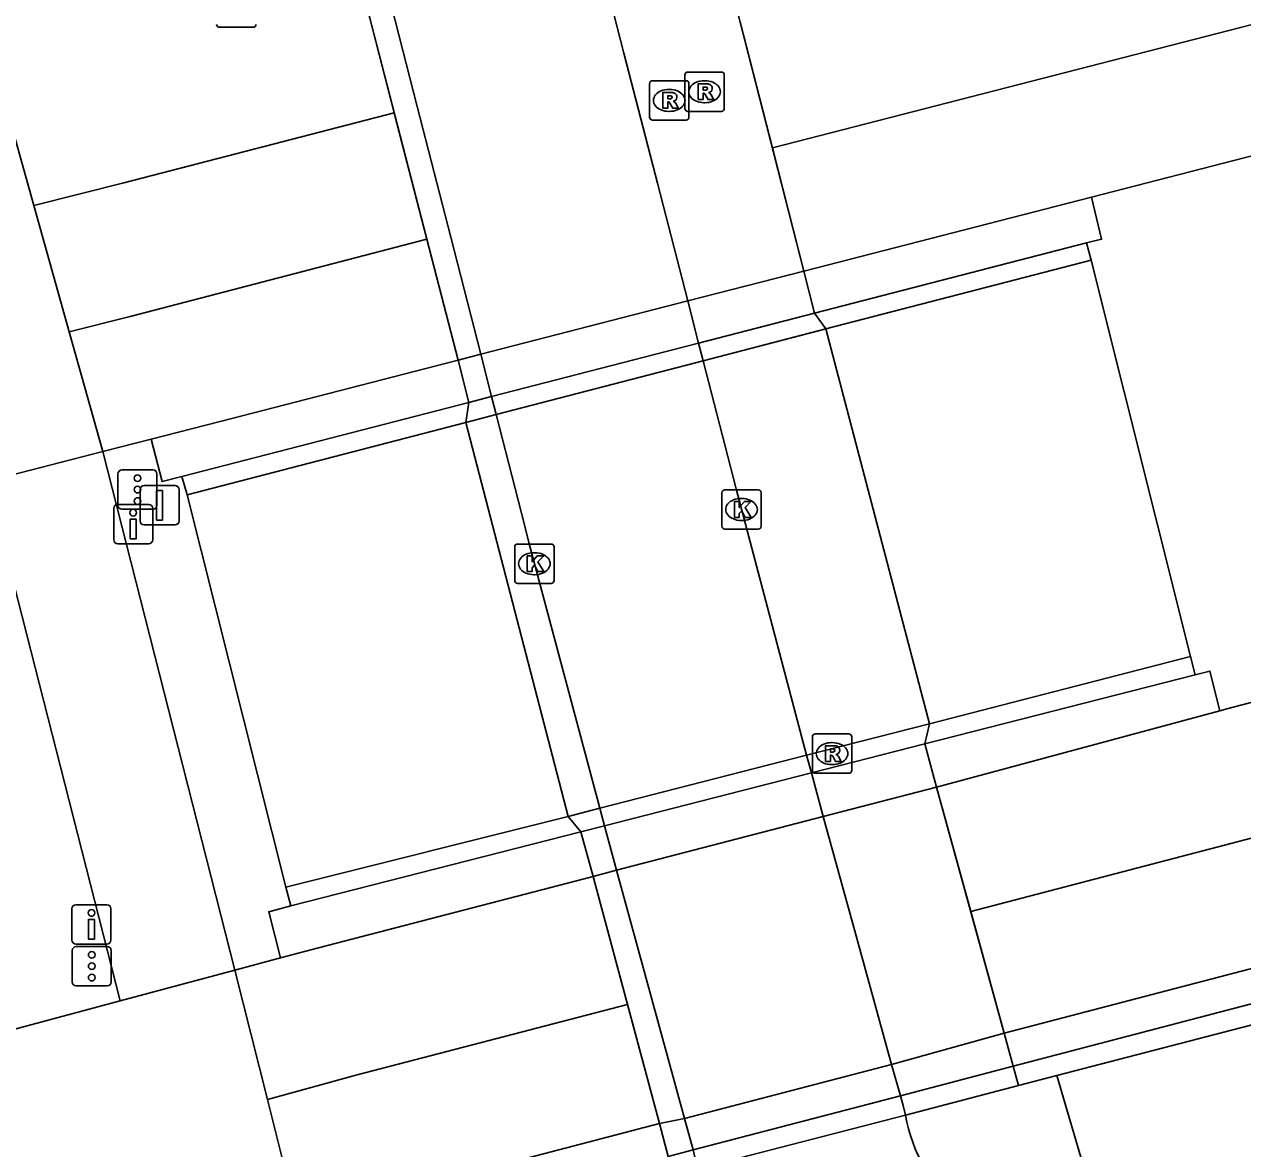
# Model space of a CAD drawing. Extents: x 160806 to 161707, y 383697 to 384148.
# Drawn here: x 161252.78 to 161283.76, y 383912.44 to 383941.04 of the extents above; entities that cross this region are included whole.
import ezdxf

# ---------------------------------------------------------------- set-up
doc = ezdxf.new("R2010")
doc.units = 0
for name, color, linetype in [('IMGEO_Berm_groen', 7, 'Continuous'), ('IMGEO_Drukknoppaal', 7, 'Continuous'), ('IMGEO_Fietspad_open', 7, 'Continuous'), ('IMGEO_Kolk', 7, 'Continuous'), ('IMGEO_Muur', 7, 'Continuous'), ('IMGEO_Rijbaan_lokaal_gesloten', 7, 'Continuous'), ('IMGEO_Rioolput', 7, 'Continuous'), ('IMGEO_Tunneldeel', 7, 'Continuous'), ('IMGEO_Verkeersbordpaal', 7, 'Continuous'), ('IMGEO_Verkeersregelinstallatiepaal', 7, 'Continuous'), ('IMGEO_Voetpad_open', 7, 'Continuous')]:
    doc.layers.add(name, color=color, linetype=linetype)

msp = doc.modelspace()

# ---------------------------------------------------------------- linework, layer by layer
at = {"layer": 'IMGEO_Berm_groen'}
for points in [[(161282.439, 383924.956), (161279.911, 383935.042)], [(161256.921, 383929.072), (161259.432, 383919.092)]]:
    msp.add_lwpolyline(points, dxfattribs=at)
at = {"layer": 'IMGEO_Drukknoppaal'}
for p, q in [((161255.057, 383927.927), (161255.057, 383928.727)), ((161255.057, 383928.727), (161255.057, 383927.927)), ((161255.157, 383928.827), (161255.947, 383928.827)), ((161255.947, 383928.827), (161255.157, 383928.827)), ((161256.047, 383928.727), (161256.047, 383927.927)), ((161256.047, 383927.927), (161256.047, 383928.727)), ((161255.947, 383927.827), (161255.157, 383927.827)), ((161255.157, 383927.827), (161255.947, 383927.827)), ((161253.994, 383917.744), (161253.994, 383918.544)), ((161253.994, 383918.544), (161253.994, 383917.744)), ((161254.094, 383918.644), (161254.884, 383918.644)), ((161254.884, 383918.644), (161254.094, 383918.644)), ((161254.984, 383918.544), (161254.984, 383917.744)), ((161254.984, 383917.744), (161254.984, 383918.544)), ((161254.884, 383917.644), (161254.094, 383917.644)), ((161254.094, 383917.644), (161254.884, 383917.644))]:
    msp.add_line(p, q, dxfattribs=at)
for points in [[(161255.627, 383928.452), (161255.627, 383927.952), (161255.477, 383927.952), (161255.477, 383928.452), (161255.627, 383928.452)], [(161254.564, 383918.269), (161254.564, 383917.769), (161254.414, 383917.769), (161254.414, 383918.269), (161254.564, 383918.269)]]:
    msp.add_lwpolyline(points, dxfattribs=at)
for centre in [(161255.552, 383928.617), (161254.489, 383918.434)]:
    msp.add_circle(centre, 0.085, dxfattribs=at)
for centre, start, end in [((161255.157, 383928.727), 90, 180), ((161255.157, 383928.727), 90, 180), ((161255.947, 383928.727), 0, 90), ((161255.947, 383928.727), 360, 90), ((161255.157, 383927.927), 180, 270), ((161255.157, 383927.927), 180, 270), ((161255.947, 383927.927), 270, 0), ((161255.947, 383927.927), 270, 0), ((161254.094, 383918.544), 90, 180), ((161254.094, 383918.544), 90, 180), ((161254.884, 383918.544), 0, 90), ((161254.884, 383918.544), 360, 90), ((161254.094, 383917.744), 180, 270), ((161254.094, 383917.744), 180, 270), ((161254.884, 383917.744), 270, 0), ((161254.884, 383917.744), 270, 0)]:
    msp.add_arc(centre, 0.1, start, end, dxfattribs=at)
at = {"layer": 'IMGEO_Fietspad_open'}
for points in [[(161266.435, 383946.5), (161266.554, 383946.039), (161267.185, 383943.589), (161268.031, 383940.303), (161268.882, 383937.003), (161269.655, 383934.002), (161269.931, 383932.93), (161270.047, 383932.481)], [(161264.782, 383931.113), (161264.665, 383931.569), (161264.389, 383932.646), (161263.626, 383935.624), (161262.773, 383938.95), (161261.931, 383942.238), (161261.301, 383944.696), (161261.187, 383945.139)], [(161264.782, 383931.113), (161270.047, 383932.481)], [(161272.677, 383922.444), (161270.885, 383929.221), (161270.047, 383932.481)], [(161264.782, 383931.113), (161265.501, 383928.307), (161265.613, 383927.855), (161267.415, 383921.096)], [(161254.781, 383930.174), (161258.137, 383916.98)], [(161255.222, 383916.198), (161251.966, 383928.933)], [(161272.677, 383922.444), (161267.415, 383921.096)], [(161275.192, 383913.294), (161275.131, 383913.537), (161275.061, 383913.786), (161274.839, 383914.576), (161273.962, 383917.758), (161273.099, 383920.885), (161272.798, 383921.997), (161272.677, 383922.444)], [(161267.415, 383921.096), (161267.535, 383920.652), (161267.841, 383919.519), (161268.712, 383916.332), (161269.567, 383913.205), (161269.788, 383912.406), (161269.905, 383911.921)], [(161269.905, 383911.921), (161275.192, 383913.294)]]:
    msp.add_lwpolyline(points, dxfattribs=at)
msp.add_arc((161279.17, 383913.977), 4.036, 189.7485, 269.0103, dxfattribs=at)
at = {"layer": 'IMGEO_Kolk'}
for p, q in [((161258.599, 383940.965), (161257.747, 383940.965)), ((161270.521, 383928.272), (161270.521, 383929.124)), ((161270.596, 383929.198), (161271.448, 383929.198)), ((161271.009, 383928.978), (161271.034, 383928.978)), ((161271.522, 383929.124), (161271.522, 383928.272)), ((161271.032, 383928.418), (161271.007, 383928.418)), ((161271.448, 383928.198), (161270.596, 383928.198)), ((161265.252, 383926.892), (161265.252, 383927.744)), ((161265.327, 383927.818), (161266.179, 383927.818)), ((161266.253, 383927.744), (161266.253, 383926.892)), ((161265.74, 383927.598), (161265.765, 383927.598)), ((161266.179, 383926.818), (161265.327, 383926.818)), ((161265.763, 383927.038), (161265.738, 383927.038))]:
    msp.add_line(p, q, dxfattribs=at)
for points in [[(161258.599, 383940.965), (161257.747, 383940.965)], [(161270.521, 383928.272), (161270.521, 383929.124)], [(161270.596, 383929.198), (161271.448, 383929.198)], [(161271.522, 383929.124), (161271.522, 383928.272)], [(161270.842, 383928.898), (161270.965, 383928.898), (161270.965, 383928.747), (161271.095, 383928.898), (161271.259, 383928.898), (161271.113, 383928.747), (161271.266, 383928.498), (161271.114, 383928.498), (161271.029, 383928.662), (161270.965, 383928.595), (161270.965, 383928.498), (161270.842, 383928.498), (161270.842, 383928.898)], [(161271.448, 383928.198), (161270.596, 383928.198)], [(161265.252, 383926.892), (161265.252, 383927.744)], [(161265.327, 383927.818), (161266.179, 383927.818)], [(161266.253, 383927.744), (161266.253, 383926.892)], [(161265.573, 383927.518), (161265.696, 383927.518), (161265.696, 383927.367), (161265.826, 383927.518), (161265.99, 383927.518), (161265.844, 383927.367), (161265.997, 383927.118), (161265.845, 383927.118), (161265.76, 383927.282), (161265.696, 383927.215), (161265.696, 383927.118), (161265.573, 383927.118), (161265.573, 383927.518)], [(161266.179, 383926.818), (161265.327, 383926.818)]]:
    msp.add_lwpolyline(points, dxfattribs=at)
for centre, start, end in [((161257.749, 383941.041), 181.552, 268.448), ((161257.749, 383941.041), 181.552, 268.448), ((161258.597, 383941.041), 271.552, 358.448), ((161258.597, 383941.041), 271.552, 358.448), ((161270.598, 383929.122), 91.552, 178.448), ((161270.598, 383929.122), 91.552, 178.448), ((161271.446, 383929.122), 1.552, 88.448), ((161271.446, 383929.122), 1.552, 88.448), ((161270.598, 383928.274), 181.552, 268.448), ((161270.598, 383928.274), 181.552, 268.448), ((161271.446, 383928.274), 271.552, 358.448), ((161271.446, 383928.274), 271.552, 358.448), ((161265.329, 383927.742), 91.552, 178.448), ((161265.329, 383927.742), 91.552, 178.448), ((161266.177, 383927.742), 1.552, 88.448), ((161266.177, 383927.742), 1.552, 88.448), ((161265.329, 383926.894), 181.552, 268.448), ((161265.329, 383926.894), 181.552, 268.448), ((161266.177, 383926.894), 271.552, 358.448), ((161266.177, 383926.894), 271.552, 358.448)]:
    msp.add_arc(centre, 0.0765, start, end, dxfattribs=at)
for centre, major_axis, ratio, start_param, end_param in [((161271.008, 383928.698), (-0.387, 0.002), 0.722429, 4.712389, 7.853982), ((161271.033, 383928.698), (-0.39, 0.002), 0.717154, 1.570796, 4.712389), ((161265.739, 383927.318), (-0.387, 0.002), 0.722429, 4.712389, 7.853982), ((161265.764, 383927.318), (-0.39, 0.002), 0.717154, 1.570796, 4.712389)]:
    msp.add_ellipse(centre, major_axis=major_axis, ratio=ratio, start_param=start_param, end_param=end_param, dxfattribs=at)
at = {"layer": 'IMGEO_Muur'}
for points in [[(161272.881, 383933.693), (161279.794, 383935.48)], [(161279.794, 383935.48), (161279.911, 383935.042)], [(161279.911, 383935.042), (161273.167, 383933.291)], [(161264.09, 383931.42), (161264.665, 383931.569), (161269.931, 383932.93), (161272.881, 383933.693)], [(161273.167, 383933.291), (161272.881, 383933.693)], [(161273.167, 383933.291), (161270.047, 383932.481)], [(161275.805, 383923.246), (161273.167, 383933.291)], [(161270.047, 383932.481), (161264.782, 383931.113)], [(161256.792, 383929.533), (161264.09, 383931.42)], [(161264.09, 383931.42), (161264.007, 383930.912)], [(161264.007, 383930.912), (161264.782, 383931.113)], [(161264.007, 383930.912), (161256.921, 383929.072)], [(161264.007, 383930.912), (161266.613, 383920.89)], [(161256.921, 383929.072), (161256.792, 383929.533)], [(161277.932, 383914.538), (161325.679, 383927.037)], [(161275.805, 383923.246), (161282.439, 383924.956)], [(161282.439, 383924.956), (161282.559, 383924.49)], [(161282.559, 383924.49), (161275.68, 383922.733)], [(161272.677, 383922.444), (161275.805, 383923.246)], [(161275.68, 383922.733), (161275.805, 383923.246)], [(161279.036, 383914.297), (161289.103, 383916.915), (161293.155, 383917.981), (161311.6, 383922.834)], [(161266.938, 383920.5), (161267.535, 383920.652), (161272.798, 383921.997), (161275.68, 383922.733)], [(161267.415, 383921.096), (161272.677, 383922.444)], [(161259.432, 383919.092), (161266.613, 383920.89)], [(161267.415, 383921.096), (161266.613, 383920.89)], [(161266.613, 383920.89), (161266.938, 383920.5)], [(161266.938, 383920.5), (161259.557, 383918.614)], [(161259.557, 383918.614), (161259.432, 383919.092)], [(161269.159, 383912.241), (161269.788, 383912.406), (161275.061, 383913.786), (161277.932, 383914.538)], [(161277.932, 383914.538), (161278.067, 383914.045)], [(161278.067, 383914.045), (161279.036, 383914.297)], [(161278.067, 383914.045), (161275.192, 383913.294)], [(161275.192, 383913.294), (161269.905, 383911.921)]]:
    msp.add_lwpolyline(points, dxfattribs=at)
at = {"layer": 'IMGEO_Rijbaan_lokaal_gesloten'}
for points in [[(161271.807, 383937.9), (161315.559, 383949.156), (161335.194, 383954.191), (161340.223, 383955.497), (161347.001, 383957.235), (161378.316, 383965.298), (161419.642, 383975.931), (161451.011, 383984.005), (161465.227, 383987.648)], [(161279.919, 383936.647), (161341.031, 383952.394), (161450.194, 383980.461), (161453.055, 383981.256), (161455.902, 383982.36), (161465.14, 383986.182)], [(161276.851, 383918.472), (161283.302, 383920.155), (161339.879, 383934.985), (161345.531, 383936.441), (161347.728, 383936.995), (161359.888, 383939.56), (161381.365, 383943.519), (161390.277, 383945.313), (161397.831, 383946.998), (161407.322, 383949.343), (161441.236, 383958.109), (161469.933, 383965.622)], [(161262.189, 383938.79), (161261.336, 383942.096)], [(161270.989, 383941.101), (161271.807, 383937.9)], [(161251.997, 383940.077), (161253.022, 383936.431)], [(161262.189, 383938.79), (161255.313, 383937.011), (161253.022, 383936.431)], [(161263.019, 383935.572), (161262.189, 383938.79)], [(161338.43, 383938.073), (161283.395, 383923.636), (161283.186, 383923.58)], [(161271.807, 383937.9), (161272.608, 383934.763)], [(161253.022, 383936.431), (161253.925, 383933.217)], [(161272.608, 383934.763), (161279.919, 383936.647)], [(161263.019, 383935.572), (161255.471, 383933.605), (161253.925, 383933.217)], [(161263.812, 383932.497), (161263.019, 383935.572)], [(161272.608, 383934.763), (161269.655, 383934.002), (161264.389, 383932.646), (161263.812, 383932.497)], [(161348.003, 383933.747), (161346.774, 383933.426), (161277.702, 383915.373)], [(161253.925, 383933.217), (161254.781, 383930.174)], [(161256.005, 383930.488), (161257.761, 383930.938), (161263.812, 383932.497)], [(161254.781, 383930.174), (161256.005, 383930.488)], [(161251.351, 383929.295), (161254.781, 383930.174)], [(161283.186, 383923.58), (161275.982, 383921.634)], [(161275.982, 383921.634), (161273.099, 383920.885), (161267.841, 383919.519), (161267.244, 383919.363)], [(161275.982, 383921.634), (161276.851, 383918.472)], [(161267.244, 383919.363), (161260.261, 383917.549), (161259.298, 383917.291)], [(161268.12, 383916.106), (161267.244, 383919.363)], [(161276.851, 383918.472), (161277.702, 383915.373)], [(161259.298, 383917.291), (161258.137, 383916.98)], [(161258.137, 383916.98), (161255.222, 383916.198)], [(161258.137, 383916.98), (161258.964, 383913.69)], [(161255.222, 383916.198), (161247.017, 383913.998)], [(161268.12, 383916.106), (161261.248, 383914.314), (161258.964, 383913.69)], [(161268.933, 383913.081), (161268.12, 383916.106)], [(161277.702, 383915.373), (161274.839, 383914.576), (161269.567, 383913.205), (161268.933, 383913.081)], [(161258.964, 383913.69), (161259.732, 383910.64)], [(161261.026, 383910.992), (161263.977, 383911.785), (161268.933, 383913.081)]]:
    msp.add_lwpolyline(points, dxfattribs=at)
at = {"layer": 'IMGEO_Rioolput'}
for p, q in [((161269.656, 383939.825), (161270.508, 383939.825)), ((161268.682, 383938.678), (161268.682, 383939.53)), ((161268.757, 383939.604), (161269.609, 383939.604)), ((161269.581, 383938.899), (161269.581, 383939.751)), ((161269.683, 383939.53), (161269.683, 383938.678)), ((161270.069, 383939.605), (161270.094, 383939.605)), ((161270.582, 383939.751), (161270.582, 383938.899)), ((161269.17, 383939.384), (161269.195, 383939.384)), ((161270.092, 383939.045), (161270.067, 383939.045)), ((161269.609, 383938.604), (161268.757, 383938.604)), ((161269.193, 383938.824), (161269.168, 383938.824)), ((161270.508, 383938.825), (161269.656, 383938.825)), ((161272.822, 383922.062), (161272.822, 383922.914)), ((161272.897, 383922.988), (161273.749, 383922.988)), ((161273.31, 383922.768), (161273.335, 383922.768)), ((161273.823, 383922.914), (161273.823, 383922.062)), ((161273.333, 383922.208), (161273.308, 383922.208)), ((161273.749, 383921.988), (161272.897, 383921.988))]:
    msp.add_line(p, q, dxfattribs=at)
for points in [[(161269.656, 383939.825), (161270.508, 383939.825)], [(161268.682, 383938.678), (161268.682, 383939.53)], [(161268.757, 383939.604), (161269.609, 383939.604)], [(161269.581, 383938.899), (161269.581, 383939.751)], [(161269.683, 383939.53), (161269.683, 383938.678)], [(161270.17, 383939.523), (161269.918, 383939.525), (161269.918, 383939.125)], [(161270.582, 383939.751), (161270.582, 383938.899)], [(161269.271, 383939.302), (161269.019, 383939.304), (161269.019, 383938.904)], [(161269.197, 383939.223), (161269.143, 383939.223), (161269.143, 383939.142)], [(161269.918, 383939.125), (161270.042, 383939.125), (161270.042, 383939.287), (161270.053, 383939.287)], [(161270.096, 383939.444), (161270.042, 383939.444), (161270.042, 383939.363)], [(161270.042, 383939.363), (161270.094, 383939.363)], [(161270.1, 383939.258), (161270.171, 383939.125), (161270.311, 383939.125), (161270.246, 383939.251)], [(161269.019, 383938.904), (161269.143, 383938.904), (161269.143, 383939.066), (161269.154, 383939.066)], [(161269.143, 383939.142), (161269.195, 383939.142)], [(161269.201, 383939.037), (161269.272, 383938.904), (161269.412, 383938.904), (161269.347, 383939.03)], [(161269.609, 383938.604), (161268.757, 383938.604)], [(161270.508, 383938.825), (161269.656, 383938.825)], [(161272.822, 383922.062), (161272.822, 383922.914)], [(161272.897, 383922.988), (161273.749, 383922.988)], [(161273.823, 383922.914), (161273.823, 383922.062)], [(161273.411, 383922.686), (161273.159, 383922.688), (161273.159, 383922.288)], [(161273.159, 383922.288), (161273.283, 383922.288), (161273.283, 383922.45), (161273.294, 383922.45)], [(161273.337, 383922.607), (161273.283, 383922.607), (161273.283, 383922.526)], [(161273.283, 383922.526), (161273.335, 383922.526)], [(161273.341, 383922.421), (161273.412, 383922.288), (161273.552, 383922.288), (161273.487, 383922.414)], [(161273.749, 383921.988), (161272.897, 383921.988)]]:
    msp.add_lwpolyline(points, dxfattribs=at)
for centre, radius, start, end in [((161269.658, 383939.749), 0.0765, 91.552, 178.448), ((161269.658, 383939.749), 0.0765, 91.552, 178.448), ((161270.506, 383939.749), 0.0765, 1.552, 88.448), ((161270.506, 383939.749), 0.0765, 1.552, 88.448), ((161268.759, 383939.528), 0.0765, 91.552, 178.448), ((161268.759, 383939.528), 0.0765, 91.552, 178.448), ((161269.607, 383939.528), 0.0765, 1.552, 88.448), ((161269.607, 383939.528), 0.0765, 1.552, 88.448), ((161270.169, 383939.413), 0.109, 350.3612, 89.416), ((161269.203, 383939.127), 0.0964, 77.0061, 93.1865), ((161269.217, 383939.184), 0.0378, 276.6634, 79.6772), ((161269.27, 383939.192), 0.109, 350.3612, 89.416), ((161269.268, 383939.192), 0.112, 277.5842, 350.9817), ((161270.052, 383939.234), 0.0533, 26.0293, 88.6989), ((161270.078, 383939.552), 0.19, 274.7715, 282.9687), ((161270.102, 383939.348), 0.0964, 77.0061, 93.1865), ((161270.116, 383939.405), 0.0378, 276.6634, 79.6772), ((161270.167, 383939.413), 0.112, 277.5842, 350.9817), ((161270.151, 383939.198), 0.108, 29.5134, 73.7905), ((161269.153, 383939.013), 0.0533, 26.0293, 88.6989), ((161269.179, 383939.331), 0.19, 274.7715, 282.9687), ((161269.252, 383938.977), 0.108, 29.5134, 73.7905), ((161269.658, 383938.901), 0.0765, 181.552, 268.448), ((161269.658, 383938.901), 0.0765, 181.552, 268.448), ((161270.506, 383938.901), 0.0765, 271.552, 358.448), ((161270.506, 383938.901), 0.0765, 271.552, 358.448), ((161268.759, 383938.68), 0.0765, 181.552, 268.448), ((161268.759, 383938.68), 0.0765, 181.552, 268.448), ((161269.607, 383938.68), 0.0765, 271.552, 358.448), ((161269.607, 383938.68), 0.0765, 271.552, 358.448), ((161272.899, 383922.912), 0.0765, 91.552, 178.448), ((161272.899, 383922.912), 0.0765, 91.552, 178.448), ((161273.747, 383922.912), 0.0765, 1.552, 88.448), ((161273.747, 383922.912), 0.0765, 1.552, 88.448), ((161273.293, 383922.397), 0.0533, 26.0293, 88.6989), ((161273.319, 383922.715), 0.19, 274.7715, 282.9687), ((161273.343, 383922.511), 0.0964, 77.0061, 93.1865), ((161273.357, 383922.568), 0.0378, 276.6634, 79.6772), ((161273.41, 383922.576), 0.109, 350.3612, 89.416), ((161273.408, 383922.576), 0.112, 277.5842, 350.9817), ((161273.392, 383922.361), 0.108, 29.5134, 73.7905), ((161272.899, 383922.064), 0.0765, 181.552, 268.448), ((161272.899, 383922.064), 0.0765, 181.552, 268.448), ((161273.747, 383922.064), 0.0765, 271.552, 358.448), ((161273.747, 383922.064), 0.0765, 271.552, 358.448)]:
    msp.add_arc(centre, radius, start, end, dxfattribs=at)
for centre, major_axis, ratio, start_param, end_param in [((161270.068, 383939.325), (-0.387, 0.002), 0.722429, 4.712389, 7.853982), ((161270.093, 383939.325), (-0.39, 0.002), 0.717154, 1.570796, 4.712389), ((161269.169, 383939.104), (-0.387, 0.002), 0.722429, 4.712389, 7.853982), ((161269.194, 383939.104), (-0.39, 0.002), 0.717154, 1.570796, 4.712389), ((161273.309, 383922.488), (-0.387, 0.002), 0.722429, 4.712389, 7.853982), ((161273.334, 383922.488), (-0.39, 0.002), 0.717154, 1.570796, 4.712389)]:
    msp.add_ellipse(centre, major_axis=major_axis, ratio=ratio, start_param=start_param, end_param=end_param, dxfattribs=at)
at = {"layer": 'IMGEO_Tunneldeel'}
for points in [[(161270.159, 383944.353), (161269.534, 383946.8), (161269.438, 383947.175), (161269.413, 383947.273), (161266.435, 383946.5), (161261.187, 383945.139), (161260.591, 383944.984), (161260.705, 383944.544), (161261.336, 383942.096), (161263.812, 383932.497), (161264.09, 383931.42), (161264.007, 383930.912), (161264.782, 383931.113), (161270.047, 383932.481), (161273.104, 383933.275), (161273.167, 383933.291), (161272.881, 383933.693), (161272.608, 383934.763)], [(161275.982, 383921.634), (161275.68, 383922.733), (161275.805, 383923.246), (161272.677, 383922.444), (161267.415, 383921.096), (161266.613, 383920.89), (161266.938, 383920.5), (161267.244, 383919.363), (161268.933, 383913.081), (161269.159, 383912.241), (161269.078, 383911.707), (161269.905, 383911.921), (161275.192, 383913.294), (161278.067, 383914.045), (161277.932, 383914.538), (161277.702, 383915.373)]]:
    msp.add_lwpolyline(points, close=True, dxfattribs=at)
at = {"layer": 'IMGEO_Verkeersbordpaal'}
for p, q in [((161255.826, 383929.304), (161256.616, 383929.304)), ((161256.616, 383929.304), (161255.826, 383929.304)), ((161255.726, 383928.404), (161255.726, 383929.204)), ((161255.726, 383929.204), (161255.726, 383928.404)), ((161256.716, 383929.204), (161256.716, 383928.404)), ((161256.716, 383928.404), (161256.716, 383929.204)), ((161256.616, 383928.304), (161255.826, 383928.304)), ((161255.826, 383928.304), (161256.616, 383928.304))]:
    msp.add_line(p, q, dxfattribs=at)
msp.add_lwpolyline([(161256.146, 383929.179), (161256.296, 383929.179), (161256.296, 383928.429), (161256.146, 383928.429), (161256.146, 383929.179)], dxfattribs=at)
for centre, start, end in [((161255.826, 383929.204), 90, 180), ((161255.826, 383929.204), 90, 180), ((161256.616, 383929.204), 0, 90), ((161256.616, 383929.204), 360, 90), ((161255.826, 383928.404), 180, 270), ((161255.826, 383928.404), 180, 270), ((161256.616, 383928.404), 270, 0), ((161256.616, 383928.404), 270, 0)]:
    msp.add_arc(centre, 0.1, start, end, dxfattribs=at)
at = {"layer": 'IMGEO_Verkeersregelinstallatiepaal'}
for p, q in [((161255.164, 383928.803), (161255.164, 383929.603)), ((161255.164, 383929.603), (161255.164, 383928.803)), ((161255.264, 383929.703), (161256.054, 383929.703)), ((161256.054, 383929.703), (161255.264, 383929.703)), ((161256.154, 383929.603), (161256.154, 383928.803)), ((161256.154, 383928.803), (161256.154, 383929.603)), ((161256.054, 383928.703), (161255.264, 383928.703)), ((161255.264, 383928.703), (161256.054, 383928.703)), ((161254.001, 383916.68), (161254.001, 383917.48)), ((161254.001, 383917.48), (161254.001, 383916.68)), ((161254.101, 383917.58), (161254.891, 383917.58)), ((161254.891, 383917.58), (161254.101, 383917.58)), ((161254.991, 383917.48), (161254.991, 383916.68)), ((161254.991, 383916.68), (161254.991, 383917.48)), ((161254.891, 383916.58), (161254.101, 383916.58)), ((161254.101, 383916.58), (161254.891, 383916.58))]:
    msp.add_line(p, q, dxfattribs=at)
for centre in [(161255.659, 383929.493), (161255.659, 383929.203), (161255.659, 383928.913), (161254.496, 383917.37), (161254.496, 383917.08), (161254.496, 383916.79)]:
    msp.add_circle(centre, 0.085, dxfattribs=at)
for centre, start, end in [((161255.264, 383929.603), 90, 180), ((161255.264, 383929.603), 90, 180), ((161256.054, 383929.603), 0, 90), ((161256.054, 383929.603), 360, 90), ((161255.264, 383928.803), 180, 270), ((161255.264, 383928.803), 180, 270), ((161256.054, 383928.803), 270, 0), ((161256.054, 383928.803), 270, 0), ((161254.101, 383917.48), 90, 180), ((161254.101, 383917.48), 90, 180), ((161254.891, 383917.48), 0, 90), ((161254.891, 383917.48), 360, 90), ((161254.101, 383916.68), 180, 270), ((161254.101, 383916.68), 180, 270), ((161254.891, 383916.68), 270, 0), ((161254.891, 383916.68), 270, 0)]:
    msp.add_arc(centre, 0.1, start, end, dxfattribs=at)
at = {"layer": 'IMGEO_Voetpad_open'}
for points in [[(161270.047, 383932.481), (161273.167, 383933.291), (161272.881, 383933.693), (161272.608, 383934.763), (161270.159, 383944.353), (161269.534, 383946.8), (161269.413, 383947.273), (161266.435, 383946.5)], [(161261.187, 383945.139), (161260.591, 383944.984), (161260.705, 383944.544), (161261.336, 383942.096), (161263.812, 383932.497), (161264.09, 383931.42), (161264.007, 383930.912), (161264.782, 383931.113)], [(161279.794, 383935.48), (161280.177, 383935.571), (161279.919, 383936.647)], [(161272.881, 383933.693), (161272.608, 383934.763)], [(161273.167, 383933.291), (161275.805, 383923.246)], [(161264.09, 383931.42), (161263.812, 383932.497)], [(161266.613, 383920.89), (161264.007, 383930.912)], [(161256.005, 383930.488), (161256.288, 383929.406), (161256.792, 383929.533)], [(161283.186, 383923.58), (161282.934, 383924.586), (161282.559, 383924.49)], [(161275.192, 383913.294), (161278.067, 383914.045), (161277.932, 383914.538), (161277.702, 383915.373), (161275.982, 383921.634), (161275.68, 383922.733), (161275.805, 383923.246), (161272.677, 383922.444)], [(161275.68, 383922.733), (161275.982, 383921.634)], [(161267.415, 383921.096), (161266.613, 383920.89), (161266.938, 383920.5), (161267.244, 383919.363), (161268.933, 383913.081), (161269.159, 383912.241), (161269.078, 383911.707), (161269.905, 383911.921)], [(161267.244, 383919.363), (161266.938, 383920.5)], [(161259.298, 383917.291), (161258.998, 383918.463), (161259.557, 383918.614)], [(161277.702, 383915.373), (161277.932, 383914.538)], [(161279.036, 383914.297), (161280.316, 383909.941)], [(161269.159, 383912.241), (161268.933, 383913.081)]]:
    msp.add_lwpolyline(points, dxfattribs=at)

doc.saveas('drawing.dxf')
